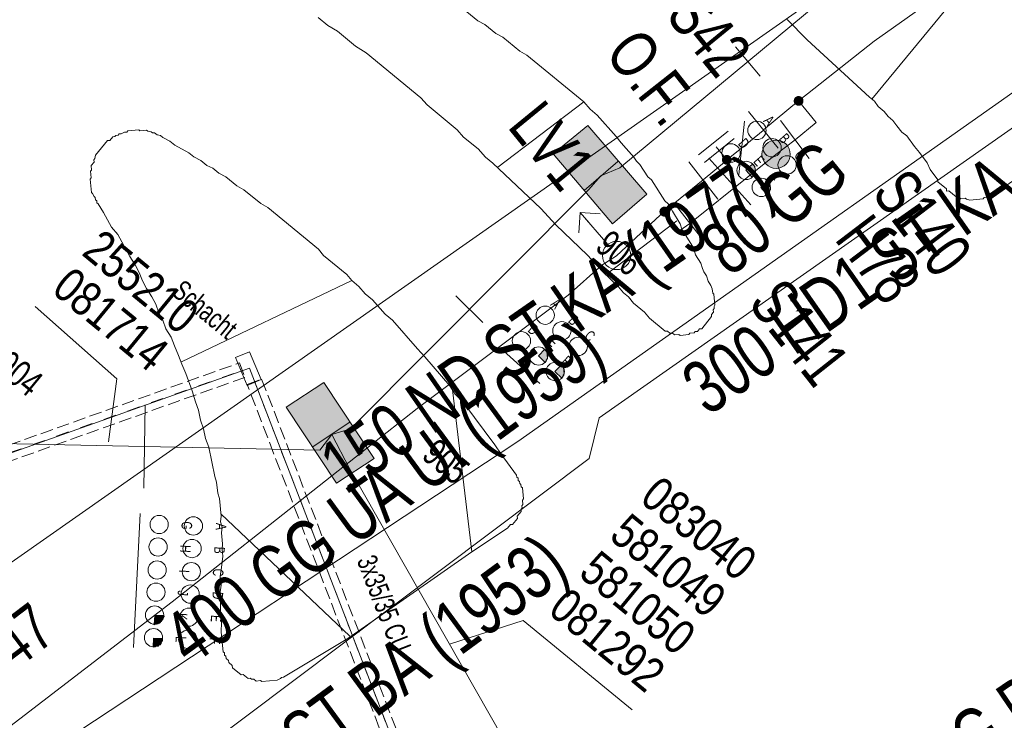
# Model space of a CAD drawing. Header units: metres. Extents: x -740 to 758, y -633 to 854.
# Tile 635 of 656: x 65 to 91, y -160 to -141. Entities that reach past the tile are written whole.
import ezdxf

# ---------------------------------------------------------------- set-up
doc = ezdxf.new("R2010")
doc.units = ezdxf.units.M
doc.header["$MEASUREMENT"] = 0
doc.linetypes.add('333_125', pattern=[0.4576, 0.3328, -0.1248])
doc.linetypes.add('333_333', pattern=[0.6656, 0.3328, -0.3328])
for name, color, linetype in [('Gas.LOVION', 7, 'Continuous'), ('Gis.LOVION', 7, 'Continuous'), ('Grundkarte.LOVION', 7, 'Continuous'), ('Strom.LOVION', 7, 'Continuous'), ('Telko.LOVION', 7, 'Continuous'), ('Wasser.LOVION', 7, 'Continuous')]:
    doc.layers.add(name, color=color, linetype=linetype)
doc.styles.add('ERSTELLTER_STIL_1', font='arial.ttf')

msp = doc.modelspace()

# ---------------------------------------------------------------- hatches: boundary and pattern name
at = {"layer": 'Telko.LOVION', "linetype": 'Continuous', "lineweight": 13}
for points in [[(79.347, -144.998), (80.918, -146.855), (81.832, -146.071), (80.264, -144.244)], [(79.347, -144.998), (80.918, -146.855), (81.832, -146.071), (80.264, -144.244)], [(84.625, -145.62), (84.691, -145.54), (84.688, -145.511), (84.714, -145.479), (84.7, -145.332), (84.652, -145.293), (84.649, -145.263), (84.458, -145.43)], [(85.025, -146.084), (85.091, -146.003), (85.088, -145.974), (85.114, -145.942), (85.103, -145.825), (85.087, -145.812), (85.081, -145.753), (85.049, -145.727), (84.858, -145.893)], [(79.135, -150.531), (79.161, -150.499), (79.158, -150.47), (79.198, -150.422), (79.181, -150.246), (79.133, -150.206), (79.13, -150.177), (78.955, -150.357)], [(79.574, -150.946), (79.614, -150.898), (79.611, -150.869), (79.637, -150.837), (79.62, -150.661), (79.604, -150.648), (79.601, -150.619), (79.569, -150.592), (79.395, -150.772)], [(72.261, -151.721), (73.596, -153.733), (74.595, -153.074), (73.261, -151.061)], [(72.261, -151.721), (73.596, -153.733), (74.595, -153.074), (73.261, -151.061)], [(68.761, -157.486), (68.774, -157.47), (68.862, -157.462), (68.875, -157.446), (68.904, -157.443), (68.997, -157.33), (68.994, -157.301), (69.02, -157.269), (69.017, -157.24), (68.78, -157.233)], [(68.73, -158.08), (68.789, -158.075), (68.802, -158.059), (68.861, -158.053), (68.887, -158.021), (68.916, -158.018), (68.943, -157.986), (68.94, -157.957), (68.979, -157.908), (68.974, -157.85), (68.737, -157.843)]]:
    msp.add_hatch(color=7, dxfattribs=at).paths.add_polyline_path(points)
at = {"layer": 'Wasser.LOVION', "linetype": 'Continuous', "lineweight": 13}
for points in [[(85.961, -143.676), (85.97, -143.663), (85.978, -143.649), (85.984, -143.634), (85.988, -143.618), (85.99, -143.602), (85.99, -143.585), (85.988, -143.569), (85.984, -143.553), (85.978, -143.538), (85.97, -143.524), (85.96, -143.511), (85.949, -143.499), (85.936, -143.488), (85.922, -143.48), (85.908, -143.473), (85.892, -143.468), (85.876, -143.465), (85.86, -143.464), (85.843, -143.465), (85.827, -143.468), (85.812, -143.473), (85.797, -143.48), (85.784, -143.489), (85.771, -143.499), (85.76, -143.511), (85.75, -143.525), (85.742, -143.539), (85.737, -143.554), (85.733, -143.57), (85.731, -143.586), (85.731, -143.602), (85.733, -143.619), (85.737, -143.634), (85.743, -143.649), (85.751, -143.664), (85.76, -143.677), (85.772, -143.689), (85.784, -143.699), (85.798, -143.708), (85.813, -143.715), (85.828, -143.72), (85.844, -143.723), (85.861, -143.724), (85.877, -143.723), (85.893, -143.719), (85.908, -143.714), (85.923, -143.707), (85.937, -143.699), (85.949, -143.688)], [(85.553, -145.246), (85.58, -145.208), (85.603, -145.166), (85.62, -145.123), (85.632, -145.077), (85.637, -145.03), (85.637, -144.983), (85.631, -144.936), (85.619, -144.891), (85.602, -144.847), (85.579, -144.806), (85.551, -144.768), (85.519, -144.733), (85.482, -144.703), (85.442, -144.678), (85.4, -144.658), (85.355, -144.644), (85.309, -144.635), (85.261, -144.633), (85.214, -144.636), (85.168, -144.645), (85.123, -144.659), (85.081, -144.68), (85.041, -144.705), (85.005, -144.735), (84.973, -144.769), (84.945, -144.808), (84.923, -144.849), (84.905, -144.893), (84.894, -144.939), (84.888, -144.985), (84.888, -145.033), (84.894, -145.079), (84.906, -145.125), (84.924, -145.169), (84.947, -145.21), (84.974, -145.248), (85.007, -145.282), (85.043, -145.312), (85.083, -145.337), (85.126, -145.357), (85.171, -145.372), (85.217, -145.38), (85.264, -145.383), (85.311, -145.38), (85.357, -145.371), (85.402, -145.356), (85.445, -145.336), (85.484, -145.311), (85.52, -145.28)], [(84.054, -145.238), (84.064, -145.225), (84.072, -145.211), (84.077, -145.196), (84.081, -145.18), (84.083, -145.164), (84.083, -145.147), (84.081, -145.131), (84.077, -145.116), (84.071, -145.1), (84.063, -145.086), (84.054, -145.073), (84.043, -145.061), (84.03, -145.051), (84.016, -145.042), (84.001, -145.035), (83.986, -145.03), (83.97, -145.027), (83.954, -145.026), (83.938, -145.028), (83.922, -145.031), (83.906, -145.036), (83.891, -145.043), (83.878, -145.051), (83.865, -145.062), (83.854, -145.074), (83.845, -145.087), (83.837, -145.101), (83.831, -145.116), (83.827, -145.132), (83.825, -145.148), (83.825, -145.165), (83.827, -145.181), (83.831, -145.196), (83.837, -145.212), (83.845, -145.226), (83.855, -145.239), (83.866, -145.251), (83.878, -145.261), (83.892, -145.27), (83.907, -145.277), (83.922, -145.282), (83.938, -145.285), (83.955, -145.286), (83.971, -145.284), (83.987, -145.281), (84.002, -145.276), (84.017, -145.269), (84.031, -145.261), (84.043, -145.25)], [(82.404, -146.616), (82.413, -146.602), (82.421, -146.587), (82.428, -146.572), (82.432, -146.556), (82.434, -146.539), (82.434, -146.522), (82.432, -146.506), (82.427, -146.489), (82.421, -146.474), (82.413, -146.459), (82.403, -146.446), (82.392, -146.433), (82.379, -146.423), (82.365, -146.414), (82.349, -146.407), (82.333, -146.402), (82.317, -146.399), (82.3, -146.398), (82.283, -146.399), (82.267, -146.402), (82.251, -146.407), (82.236, -146.414), (82.222, -146.423), (82.209, -146.434), (82.198, -146.446), (82.188, -146.46), (82.18, -146.475), (82.174, -146.49), (82.17, -146.506), (82.167, -146.523), (82.168, -146.54), (82.17, -146.556), (82.174, -146.573), (82.18, -146.588), (82.188, -146.603), (82.198, -146.616), (82.21, -146.628), (82.223, -146.639), (82.237, -146.648), (82.252, -146.655), (82.268, -146.66), (82.284, -146.663), (82.301, -146.664), (82.318, -146.663), (82.334, -146.66), (82.35, -146.655), (82.365, -146.648), (82.379, -146.639), (82.392, -146.628)]]:
    msp.add_hatch(color=7, dxfattribs=at).paths.add_polyline_path(points)

# ---------------------------------------------------------------- linework, layer by layer
at = {"layer": 'Gas.LOVION', "color": 5, "linetype": 'Continuous', "lineweight": 18}
msp.add_lwpolyline([(65.428, -161.182), (78.409, -152.627), (96.077, -140.171), (121.132, -122.854), (122.349, -121.997)], dxfattribs=at)
at = {"layer": 'Gas.LOVION', "color": 1, "linetype": 'Continuous', "lineweight": 18}
msp.add_lwpolyline([(64.463, -132.577), (71.595, -133.727), (82.319, -135.486), (95.54, -137.548), (95.989, -138.214), (96.228, -138.545), (96.438, -138.879), (96.576, -139.073), (96.678, -139.21), (96.885, -139.515), (97.113, -139.73), (97.25, -139.923), (97.422, -140.172), (97.064, -140.444), (96.855, -140.568), (96.648, -140.721), (96.068, -141.132), (88.447, -146.473), (80.564, -152.002), (80.3, -153.077), (68.543, -161.911), (56.148, -171.163), (44.628, -179.249), (34.561, -186.322)], dxfattribs=at)
at = {"layer": 'Gis.LOVION', "color": 44, "linetype": 'Continuous', "lineweight": 18}
msp.add_lwpolyline([(71.598, -150.987), (71.229, -151.142), (70.92, -150.403), (71.29, -150.249)], close=True, dxfattribs=at)
at = {"layer": 'Grundkarte.LOVION', "color": 8, "linetype": 'Continuous', "lineweight": 18}
for points in [[(11.887, -196.549), (60.588, -162.32), (60.528, -162.001), (61.872, -159.121), (61.88, -157.997), (118.141, -118.566)], [(12.23, -196.131), (28.298, -184.836), (59.607, -162.859), (60.528, -162.001), (61.872, -159.121), (61.88, -157.997), (118.141, -118.566)], [(118.141, -118.566), (61.88, -157.997), (61.977, -155.061), (61.637, -155.212), (60.175, -151.75), (60.457, -151.604), (57.491, -147.874), (54.62, -146.322), (53.436, -145.995)], [(87.807, -143.551), (89.18, -141.879), (90.844, -139.855), (93.142, -137.059)], [(77.058, -141.232), (77.347, -141.47), (77.534, -141.57), (77.824, -141.808), (78.011, -141.907), (78.461, -142.277), (78.648, -142.377), (80.158, -143.619), (80.325, -143.809), (80.518, -143.968), (81.017, -144.54), (81.151, -144.704), (81.484, -145.085), (81.554, -145.196), (81.65, -145.276), (81.86, -145.61), (81.957, -145.689), (82.307, -146.246), (82.403, -146.325), (82.473, -146.437), (82.511, -146.522), (82.721, -146.856), (82.765, -146.999), (83.045, -147.445), (83.083, -147.53), (83.126, -147.673), (83.266, -147.896), (83.31, -148.039), (83.348, -148.124), (83.418, -148.236), (83.461, -148.379), (83.531, -148.491), (83.569, -148.576), (83.58, -148.693), (83.613, -148.719), (83.641, -149.012), (83.615, -149.044), (83.621, -149.103), (83.594, -149.135), (83.6, -149.193), (83.547, -149.258), (83.553, -149.316), (83.289, -149.638), (83.23, -149.643), (83.177, -149.708), (83.119, -149.713), (83.092, -149.745), (82.975, -149.757), (82.949, -149.789), (82.715, -149.812), (82.682, -149.785), (82.565, -149.797), (82.501, -149.744), (82.442, -149.75), (82.378, -149.697), (82.32, -149.703), (81.902, -149.359), (81.768, -149.195), (81.478, -148.957), (81.344, -148.793), (81.215, -148.688), (81.081, -148.523), (80.658, -148.121), (80.261, -147.687), (79.414, -146.883), (79.016, -146.449), (77.746, -145.244), (77.553, -145.085), (77.354, -144.868), (76.969, -144.551), (76.802, -144.361), (75.999, -143.7), (75.832, -143.51), (74.386, -142.321), (74.103, -142.142), (73.621, -141.746), (73.369, -141.593), (73.112, -141.382)], [(92.7, -144.934), (91.12, -146.005), (91.041, -146.101), (90.983, -146.107), (90.956, -146.139), (90.781, -146.156), (90.754, -146.188), (90.403, -146.223), (90.312, -146.202), (90.28, -146.176), (90.163, -146.187), (90.099, -146.134), (90.04, -146.14), (89.847, -145.982), (89.789, -145.987), (89.783, -145.929), (89.558, -145.744), (89.552, -145.685), (89.348, -145.41), (89.272, -145.24), (89.068, -144.964), (88.934, -144.8), (88.729, -144.524), (88.601, -144.419), (88.467, -144.255), (88.364, -144.117), (88.236, -144.011), (88.134, -143.873), (87.973, -143.741), (87.871, -143.603), (87.742, -143.498), (86.086, -141.975), (85.56, -141.435)], [(77.874, -145.349), (80.158, -143.619)], [(82.625, -146.776), (80.754, -148.201)], [(74.001, -148.358), (69.483, -150.514)], [(77.187, -155.554), (76.679, -151.259)], [(73.948, -157.792), (70.528, -154.55)]]:
    msp.add_lwpolyline(points, dxfattribs=at)
msp.add_lwpolyline([(77.187, -155.554), (78.131, -154.93), (78.211, -154.833), (78.269, -154.828), (78.401, -154.667), (78.395, -154.608), (78.501, -154.48), (78.495, -154.421), (78.522, -154.389), (78.516, -154.331), (78.542, -154.299), (78.531, -154.181), (78.557, -154.149), (78.529, -153.857), (78.497, -153.83), (78.491, -153.772), (78.459, -153.745), (78.453, -153.687), (78.421, -153.66), (78.415, -153.602), (78.383, -153.575), (78.377, -153.517), (77.969, -152.965), (77.797, -152.716), (76.98, -151.614), (76.749, -151.371), (76.609, -151.148), (75.943, -150.385), (75.745, -150.168), (75.079, -149.406), (74.886, -149.247), (74.553, -148.866), (74.36, -148.708), (74.194, -148.517), (74.001, -148.358), (73.867, -148.194), (73.256, -147.692), (73.122, -147.528), (71.772, -146.419), (71.585, -146.319), (71.135, -145.949), (70.948, -145.849), (70.659, -145.611), (70.472, -145.511), (70.311, -145.379), (70.156, -145.306), (69.995, -145.174), (69.808, -145.074), (69.68, -144.968), (69.305, -144.768), (69.177, -144.663), (68.99, -144.563), (68.926, -144.51), (68.835, -144.489), (68.771, -144.436), (68.712, -144.442), (68.68, -144.416), (68.589, -144.395), (68.557, -144.369), (68.381, -144.386), (68.349, -144.359), (68.057, -144.388), (68.03, -144.42), (67.972, -144.426), (67.887, -144.464), (67.828, -144.47), (67.802, -144.502), (67.743, -144.507), (67.717, -144.54), (67.658, -144.545), (67.579, -144.642), (67.52, -144.647), (67.203, -145.033), (67.183, -145.124), (67.156, -145.156), (67.162, -145.214), (67.083, -145.311), (67.094, -145.428), (67.068, -145.46), (67.085, -145.636), (67.059, -145.668), (67.093, -146.019), (67.125, -146.046), (67.163, -146.131), (67.195, -146.157), (67.201, -146.216), (67.233, -146.242), (67.239, -146.3), (67.271, -146.327), (67.411, -146.55), (67.626, -146.942), (67.793, -147.133), (68.116, -147.722), (68.256, -147.945), (68.364, -148.141), (68.446, -148.37), (68.554, -148.566), (68.694, -148.789), (68.802, -148.985), (68.883, -149.214), (68.991, -149.41), (69.072, -149.638), (69.212, -149.861), (69.294, -150.09), (69.407, -150.345), (69.489, -150.573), (69.602, -150.828), (69.765, -151.285), (69.852, -151.572), (69.934, -151.8), (69.989, -152.061), (70.07, -152.289), (70.125, -152.55), (70.207, -152.779), (70.372, -153.56), (70.416, -153.704), (70.444, -153.997), (70.488, -154.14), (70.534, -154.609), (70.519, -154.758), (70.562, -154.901), (70.547, -155.051), (70.576, -155.343), (70.561, -155.493), (70.578, -155.668), (70.548, -155.967), (70.513, -156.207), (70.535, -156.441), (70.5, -156.681), (70.523, -156.915), (70.519, -157.181), (70.542, -157.416), (70.539, -157.682), (70.59, -158.209), (70.622, -158.235), (70.628, -158.294), (70.66, -158.32), (70.666, -158.379), (70.73, -158.432), (70.736, -158.49), (70.832, -158.57), (70.838, -158.628), (71.063, -158.813), (71.121, -158.807), (71.25, -158.913), (71.309, -158.907), (71.341, -158.934), (71.399, -158.928), (71.464, -158.981), (71.581, -158.969), (71.613, -158.996), (72.023, -158.956), (72.108, -158.918), (72.134, -158.886), (72.193, -158.88), (73.895, -157.856)], close=True, dxfattribs=at)
at = {"layer": 'Strom.LOVION', "color": 150, "linetype": 'Continuous', "lineweight": 18}
msp.add_lwpolyline([(61.02, -153.736), (63.489, -153.45), (71.287, -150.678), (79.288, -171.442), (79.102, -171.963), (79.016, -172.296), (79.241, -172.777)], dxfattribs=at)
at = {"layer": 'Strom.LOVION', "color": 7, "linetype": '333_125', "lineweight": 13}
for points in [[(71.023, -150.541), (71.164, -150.926), (63.738, -153.574), (63.597, -153.188)], [(79.379, -171.167), (79.01, -171.321), (71.226, -151.112), (71.611, -150.971)]]:
    msp.add_lwpolyline(points, close=True, dxfattribs=at)
at = {"layer": 'Strom.LOVION', "color": 9, "linetype": '333_333', "lineweight": 18}
for points in [[(63.659, -153.374), (71.101, -150.74)], [(71.425, -151.034), (79.193, -171.23)]]:
    msp.add_lwpolyline(points, dxfattribs=at)
at = {"layer": 'Telko.LOVION', "color": 1, "linetype": 'Continuous', "lineweight": 18}
for points in [[(119.97, -120.042), (116.888, -122.22), (111.762, -125.869), (109.285, -126.983), (105.951, -128.255), (102.406, -129.326), (98.211, -130.105), (91.406, -130.49), (90.687, -130.087), (90.538, -130.826), (88.122, -138.614), (88.395, -139.592), (87.906, -139.728), (81.113, -145.373), (80.616, -145.584), (80.283, -145.956), (73.972, -152.292), (73.47, -152.445), (73.942, -153.344), (82.861, -168.994), (83.36, -169.566)], [(9.246, -199.762), (11.268, -198.382), (29.401, -186.147), (31.732, -184.589), (32.145, -184.282), (32.631, -184.117), (47.142, -173.669), (47.555, -173.362), (47.958, -173.101), (58.952, -165.229), (60.297, -164.181), (62.61, -160.024), (63.765, -157.177), (63.823, -155.043), (63.81, -153.552), (63.311, -152.684), (63.841, -152.662), (73.156, -152.86), (73.47, -152.445)]]:
    msp.add_lwpolyline(points, dxfattribs=at)
at = {"layer": 'Telko.LOVION', "color": 7, "linetype": 'Continuous', "lineweight": 13}
for points in [[(84.183, -142.161), (84.836, -142.94)], [(81.067, -145.2), (80.166, -145.968)], [(83.482, -145.111), (84.593, -146.348)], [(76.76, -148.768), (77.479, -149.467)], [(77.944, -150.145), (78.997, -151.092)], [(68.516, -151.658), (68.481, -153.864)], [(73.955, -152.117), (72.955, -152.776)], [(68.384, -154.538), (68.214, -158.087)]]:
    msp.add_lwpolyline(points, dxfattribs=at)
for points in [[(79.347, -144.998), (80.264, -144.244), (81.832, -146.071), (80.918, -146.855)], [(79.347, -144.998), (80.264, -144.244), (81.832, -146.071), (80.918, -146.855)], [(84.625, -145.62), (84.458, -145.43), (84.649, -145.263), (84.652, -145.293), (84.7, -145.332), (84.714, -145.479), (84.688, -145.511), (84.691, -145.54)], [(85.025, -146.084), (84.858, -145.893), (85.049, -145.727), (85.081, -145.753), (85.087, -145.812), (85.103, -145.825), (85.114, -145.942), (85.088, -145.974), (85.091, -146.003)], [(79.135, -150.531), (78.955, -150.357), (79.13, -150.177), (79.133, -150.206), (79.181, -150.246), (79.198, -150.422), (79.158, -150.47), (79.161, -150.499)], [(79.574, -150.946), (79.395, -150.772), (79.569, -150.592), (79.601, -150.619), (79.604, -150.648), (79.62, -150.661), (79.637, -150.837), (79.611, -150.869), (79.614, -150.898)], [(72.261, -151.721), (73.261, -151.061), (74.595, -153.074), (73.596, -153.733)], [(72.261, -151.721), (73.261, -151.061), (74.595, -153.074), (73.596, -153.733)], [(68.761, -157.486), (68.78, -157.233), (69.017, -157.24), (69.02, -157.269), (68.994, -157.301), (68.997, -157.33), (68.904, -157.443), (68.875, -157.446), (68.862, -157.462), (68.774, -157.47)], [(68.73, -158.08), (68.737, -157.843), (68.974, -157.85), (68.979, -157.908), (68.94, -157.957), (68.943, -157.986), (68.916, -158.018), (68.887, -158.021), (68.861, -158.053), (68.802, -158.059), (68.789, -158.075)]]:
    msp.add_lwpolyline(points, close=True, dxfattribs=at)
at = {"layer": 'Telko.LOVION', "color": 49, "linetype": 'Continuous', "lineweight": 18}
for points in [[(65.601, -149.047), (67.768, -150.963), (67.548, -152.64)], [(81.44, -159.749), (78.547, -157.372), (76.6, -158.006)]]:
    msp.add_lwpolyline(points, dxfattribs=at)
at = {"layer": 'Telko.LOVION', "color": 7, "linetype": 'Continuous', "lineweight": 13}
for centre, radius in [((84.755, -144.376), 0.244), ((84.068, -144.975), 0.244), ((85.155, -144.836), 0.243), ((84.468, -145.438), 0.243), ((85.556, -145.291), 0.243), ((84.869, -145.887), 0.243), ((79.135, -149.277), 0.243), ((79.578, -149.691), 0.243), ((78.506, -149.957), 0.243), ((80.012, -150.104), 0.243), ((78.958, -150.36), 0.243), ((79.401, -150.771), 0.244), ((68.891, -154.828), 0.242), ((69.8, -154.867), 0.242), ((68.862, -155.425), 0.242), ((69.765, -155.466), 0.243), ((68.837, -156.035), 0.242), ((69.746, -156.079), 0.242), ((68.808, -156.624), 0.242), ((69.714, -156.675), 0.242), ((68.769, -157.231), 0.242), ((69.68, -157.285), 0.241), ((68.741, -157.831), 0.242), ((69.651, -157.875), 0.243)]:
    msp.add_circle(centre, radius, dxfattribs=at)
at = {"layer": 'Wasser.LOVION', "color": 150, "linetype": 'Continuous', "lineweight": 18}
for points in [[(85.86, -143.593), (86.093, -143.408), (87.863, -142.008), (92.756, -138.545), (97.795, -135.067), (104.109, -130.726), (108.432, -127.628), (112.461, -124.855), (119.681, -119.804)], [(83.959, -145.153), (84.343, -144.85), (84.917, -144.38), (84.931, -144.364), (85.86, -143.593)], [(83.674, -144.812), (83.959, -145.153), (83.945, -145.17), (83.331, -145.688), (82.29, -146.528)], [(82.29, -146.528), (82.073, -146.727), (82.06, -146.743), (81.03, -147.701), (80.641, -147.946), (79.743, -148.743), (75.737, -151.75), (69.233, -156.879), (64.573, -160.452), (63.943, -160.957)]]:
    msp.add_lwpolyline(points, dxfattribs=at)
at = {"layer": 'Wasser.LOVION', "color": 7, "linetype": 'Continuous', "lineweight": 13}
for points in [[(82.971, -146.846), (85.26, -145.011), (85.769, -144.622), (86.33, -144.168), (85.86, -143.593)], [(85.317, -144.843), (84.528, -143.871)], [(84.42, -144.133), (84.278, -145.551)], [(86.142, -145.117), (85.379, -144.113)], [(83.207, -145.02), (83.988, -144.397)], [(83.36, -145.227), (84.154, -144.588)], [(83.721, -146.196), (82.944, -145.208)], [(80.025, -147.09), (80.061, -146.554), (80.597, -146.59)], [(80.311, -146.84), (80.061, -146.554), (80.794, -147.399)], [(82.29, -146.528), (82.709, -147.034), (82.971, -146.846)], [(82.582, -146.337), (83.358, -147.325)]]:
    msp.add_lwpolyline(points, dxfattribs=at)
for centre in [(85.263, -145.008), (81.031, -147.694)]:
    msp.add_circle(centre, 0.375, dxfattribs=at)

# ---------------------------------------------------------------- texts
at = {"layer": 'Gas.LOVION', "color": 1, "linetype": 'Continuous', "lineweight": 18, "attachment_point": 7, "style": 'ERSTELLTER_STIL_1'}
for s, insert, char_height, rotation in [('{\\A1;\\W0.72072x;300 HD1 ST KA (1977)}', (83.7, -152.323), 1.42278, 35.0008), ('{\\A1;\\W0.72073x;300 HD1 ST BA (1953)}', (68.205, -165.213), 1.42277, 36.2429)]:
    msp.add_mtext(s, dxfattribs=dict(at, insert=insert, char_height=char_height, rotation=rotation))
at = {"layer": 'Gas.LOVION', "color": 5, "linetype": 'Continuous', "lineweight": 18, "insert": (74.084, -154.407), "char_height": 1.42278, "attachment_point": 7, "rotation": 34.7991, "style": 'ERSTELLTER_STIL_1'}
msp.add_mtext('{\\A1;\\W0.72102x;150 ND ST KA (1977)}', dxfattribs=at)
at = {"layer": 'Strom.LOVION', "color": 1, "linetype": 'Continuous', "lineweight": 18, "insert": (69.19, -148.721), "char_height": 0.53354, "attachment_point": 7, "rotation": 320.584, "style": 'ERSTELLTER_STIL_1'}
msp.add_mtext('{\\A1;\\W0.71558x;Schacht}', dxfattribs=at)
at = {"layer": 'Strom.LOVION', "color": 150, "linetype": 'Continuous', "lineweight": 18, "insert": (74.122, -155.783), "char_height": 0.53353, "attachment_point": 7, "rotation": 291.2445, "style": 'ERSTELLTER_STIL_1'}
msp.add_mtext('{\\A1;\\W0.67984x;3x35/35 CU }', dxfattribs=at)
at = {"layer": 'Telko.LOVION', "color": 7, "linetype": 'Continuous', "lineweight": 13, "attachment_point": 7, "style": 'ERSTELLTER_STIL_1'}
for s, insert, char_height, rotation in [('{\\A1;\\W0.71026x;A}', (84.911, -144.133), 0.28084, 311.1385), ('{\\A1;\\W0.71574x;B}', (85.322, -144.609), 0.28082, 311.1421), ('{\\A1;\\W0.71562x;D}', (84.237, -144.739), 0.2808, 311.138), ('{\\A1;\\W0.71562x;C}', (85.72, -145.053), 0.2808, 311.138), ('{\\A1;\\W0.71567x;E}', (84.642, -145.208), 0.28084, 311.1385), ('{\\A1;\\W0.71555x;F}', (85.03, -145.663), 0.28082, 311.1421), ('{\\A1;\\W0.71557x;906}', (80.422, -147.53), 0.71141, 320.5833), ('{\\A1;\\W0.71037x;A}', (79.259, -149.007), 0.28051, 317.0848), ('{\\A1;\\W0.71564x;B}', (79.727, -149.447), 0.28049, 317.0888), ('{\\A1;\\W0.71569x;D}', (78.653, -149.694), 0.28051, 317.0848), ('{\\A1;\\W0.71564x;C}', (80.151, -149.86), 0.28049, 317.0888), ('{\\A1;\\W0.71559x;E}', (79.099, -150.115), 0.28051, 317.0924), ('{\\A1;\\W0.71557x;904}', (64.494, -150.729), 0.71139, 320.585), ('{\\A1;\\W0.71563x;F}', (79.543, -150.534), 0.28051, 317.0848), ('{\\A1;\\W0.71557x;905}', (75.819, -153.063), 0.71139, 320.585), ('{\\A1;\\W0.71553x;G}', (69.487, -154.74), 0.27964, 267.0888), ('{\\A1;\\W0.71048x;A}', (70.402, -154.785), 0.27964, 267.0888), ('{\\A1;\\W0.71563x;H}', (69.452, -155.365), 0.27964, 267.0888), ('{\\A1;\\W0.71565x;B}', (70.357, -155.412), 0.27964, 267.0888), ('{\\A1;\\W0.71543x;I}', (69.418, -156.023), 0.27964, 267.0888), ('{\\A1;\\W0.71550x;C}', (70.318, -155.993), 0.27964, 267.0888), ('{\\A1;\\W0.71576x;J}', (69.38, -156.575), 0.27964, 267.0834), ('{\\A1;\\W0.71550x;D}', (70.313, -156.607), 0.27964, 267.0888), ('{\\A1;\\W0.71566x;K}', (69.363, -157.172), 0.27964, 267.0888), ('{\\A1;\\W0.71579x;E}', (70.268, -157.225), 0.27964, 267.0834), ('{\\A1;\\W0.71549x;L}', (69.331, -157.787), 0.27964, 267.0888), ('{\\A1;\\W0.71558x;F}', (70.237, -157.825), 0.27964, 267.0834)]:
    msp.add_mtext(s, dxfattribs=dict(at, insert=insert, char_height=char_height, rotation=rotation))
at = {"layer": 'Telko.LOVION', "color": 220, "linetype": 'Continuous', "lineweight": 18, "attachment_point": 7, "rotation": 320.5841, "style": 'ERSTELLTER_STIL_1'}
for s, insert, char_height in [('{\\A1;\\W0.80002x;255210}', (66.797, -147.667), 0.91526), ('{\\A1;\\W0.80002x;081714}', (65.995, -148.663), 0.91526), ('{\\A1;\\W0.80002x;083040}', (81.602, -154.209), 0.91525), ('{\\A1;\\W0.80002x;581049}', (80.791, -155.196), 0.91525), ('{\\A1;\\W0.80002x;581050}', (79.98, -156.183), 0.91525), ('{\\A1;\\W0.80002x;081292}', (79.168, -157.17), 0.91525)]:
    msp.add_mtext(s, dxfattribs=dict(at, insert=insert, char_height=char_height))
at = {"layer": 'Wasser.LOVION', "color": 7, "linetype": 'Continuous', "lineweight": 13, "attachment_point": 7, "style": 'ERSTELLTER_STIL_1'}
for s, insert, char_height, rotation in [('{\\A1;\\W0.71562x;S42}', (82.292, -141.35), 1.24491, 309.2437), ('{\\A1;\\W0.75888x;O.F.}', (80.672, -142.351), 1.24492, 308.2448), ('{\\A1;\\W0.74677x;LV1}', (78.108, -144.28), 1.24491, 309.2454), ('{\\A1;\\W0.71558x;80 GG}', (84.053, -148.302), 1.42281, 39.0723), ('{\\A1;\\W0.71561x;S140}', (87.761, -146.057), 1.24493, 307.2457), ('{\\A1;\\W0.71562x;H78}', (86.778, -147.272), 1.24491, 307.2447), ('{\\A1;\\W0.71562x;S141}', (84.482, -148.988), 1.24492, 308.2448), ('{\\A1;\\W0.71562x;S47}', (64.461, -159.193), 1.24492, 37.243)]:
    msp.add_mtext(s, dxfattribs=dict(at, insert=insert, char_height=char_height, rotation=rotation))
at = {"layer": 'Wasser.LOVION', "color": 150, "linetype": 'Continuous', "lineweight": 18, "attachment_point": 7, "style": 'ERSTELLTER_STIL_1'}
for s, insert, char_height, rotation in [('{\\A1;\\W0.71972x;400 GG UA UI (1959)}', (69.971, -158.962), 1.42279, 36.2438), ('{\\A1;\\W0.71927x;150 GGG BA ZM (1977)}', (86.65, -164.46), 1.42278, 34.2426)]:
    msp.add_mtext(s, dxfattribs=dict(at, insert=insert, char_height=char_height, rotation=rotation))

doc.saveas('drawing.dxf')
